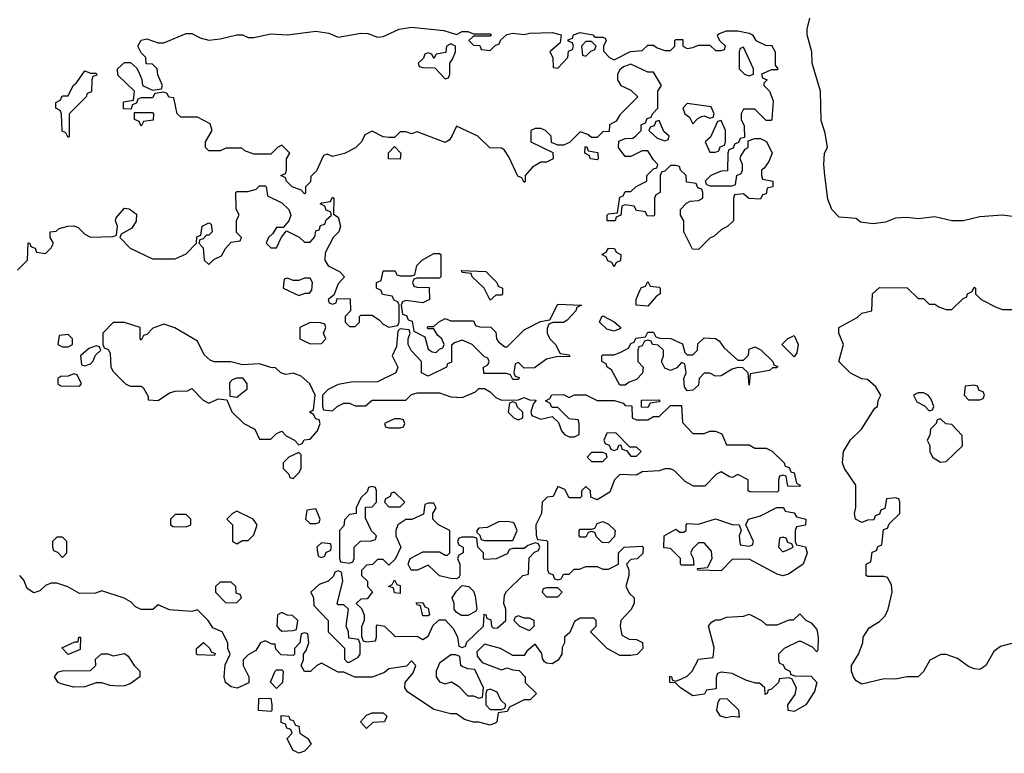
# Model space of a CAD drawing. Header units: inches. Extents: x 2701323 to 2964515, y 494916 to 722124.
# Tile 272 of 656: x 2815218 to 2818717, y 615958 to 618564. Entities that reach past the tile are written whole.
import ezdxf

# ---------------------------------------------------------------- set-up
doc = ezdxf.new("R2010")
doc.units = ezdxf.units.IN
doc.header["$MEASUREMENT"] = 0
doc.layers.add('C8611', color=7, linetype='Continuous')

msp = doc.modelspace()

# ---------------------------------------------------------------- linework, layer by layer
at = {"layer": 'C8611', "color": 2, "elevation": 2}
for points in [[(2818780.4, 617860.4), (2818710, 617869.2), (2818630, 617864), (2818570, 617849), (2818530, 617849), (2818470, 617864), (2818410, 617857.2), (2818370, 617861.2), (2818330, 617859), (2818294.8, 617845.2), (2818250, 617839), (2818205.2, 617845.2), (2818190, 617858), (2818130, 617862), (2818104, 617890), (2818090, 617926), (2818079, 618010), (2818075.3, 618050), (2818078, 618090), (2818088, 618110), (2818080.4, 618160.4), (2818066.3, 618206.3), (2818064, 618310), (2818034, 618410), (2818033.2, 618450), (2818016, 618510), (2818016, 618530), (2818025.2, 618570)], [(2815210, 617674), (2815246, 617710), (2815248.4, 617771.6), (2815254, 617770), (2815258, 617758), (2815272.7, 617752.7), (2815278, 617738), (2815310, 617734), (2815330, 617754), (2815338, 617770), (2815326, 617790), (2815326, 617810), (2815347.3, 617812.7), (2815358, 617822), (2815388.9, 617831.1), (2815410, 617832), (2815425.4, 617825.4), (2815450, 617802), (2815470, 617791.3), (2815550, 617794), (2815562, 617798), (2815566, 617830), (2815558, 617850), (2815560.4, 617859.6), (2815590, 617894), (2815607.3, 617892.7), (2815632.7, 617872.7), (2815631.6, 617848.4), (2815616.9, 617823.1), (2815578, 617802), (2815574, 617790), (2815610, 617752), (2815690, 617714), (2815770, 617714), (2815810, 617732), (2815846, 617770), (2815847.3, 617792.7), (2815862, 617798), (2815866, 617830), (2815890, 617842), (2815898, 617838), (2815902, 617810), (2815890, 617798), (2815882, 617798), (2815870, 617786), (2815858, 617782), (2815854, 617770), (2815870, 617754), (2815874, 617710), (2815890, 617694), (2815908, 617712), (2815934.6, 617725.4), (2815949.1, 617750.9), (2815970, 617774), (2816002, 617778), (2816006, 617790), (2815988, 617808), (2815988.7, 617851.3), (2815998, 617870), (2815987.3, 617892.7), (2815986, 617950), (2815990, 617954), (2816030, 617954), (2816058, 617962), (2816070, 617974), (2816090, 617974), (2816094, 617970), (2816098, 617938), (2816150, 617914), (2816174, 617890), (2816182, 617870), (2816174, 617850), (2816154, 617826), (2816130, 617826), (2816116.9, 617803.1), (2816102, 617790), (2816094, 617770), (2816110, 617754), (2816130, 617754), (2816148, 617792), (2816166, 617814), (2816211.6, 617791.6), (2816230, 617774), (2816250, 617774), (2816267.3, 617792.7), (2816270, 617814), (2816282, 617818), (2816287.3, 617832.7), (2816302, 617838), (2816307.3, 617852.7), (2816326, 617870), (2816322, 617882), (2816307.3, 617887.3), (2816302, 617902), (2816286, 617910), (2816290, 617914), (2816322, 617918), (2816330, 617934), (2816334, 617930), (2816332.7, 617872.7), (2816350, 617862), (2816358, 617830), (2816352, 617810), (2816332, 617790), (2816303.6, 617736.4), (2816302, 617710), (2816314, 617690), (2816354, 617670), (2816372, 617650), (2816350, 617626), (2816334, 617586), (2816314, 617570), (2816318, 617558), (2816330, 617554), (2816342, 617558), (2816346, 617574), (2816392.7, 617572.7), (2816394, 617530), (2816374, 617510), (2816374, 617490), (2816390, 617474), (2816410, 617474), (2816426, 617490), (2816426, 617510), (2816430, 617514), (2816470, 617514), (2816496.9, 617496.9), (2816510, 617482), (2816530, 617472), (2816562, 617478), (2816566, 617490), (2816566, 617550), (2816562, 617562), (2816550, 617566), (2816542, 617582), (2816507.3, 617587.3), (2816502, 617602), (2816486, 617610), (2816486, 617630), (2816502, 617638), (2816510, 617672), (2816551.6, 617671.6), (2816558, 617658), (2816570, 617654), (2816610, 617654), (2816622, 617658), (2816628.9, 617691.1), (2816649.1, 617710.9), (2816690, 617734), (2816710, 617734), (2816714, 617730), (2816714, 617650), (2816710, 617646), (2816630, 617646), (2816618, 617642), (2816614, 617630), (2816618, 617618), (2816630, 617614), (2816672.7, 617612.7), (2816674, 617570), (2816650, 617558), (2816590, 617566), (2816578, 617562), (2816574, 617550), (2816578, 617518), (2816592.7, 617512.7), (2816598, 617498), (2816612.7, 617492.7), (2816618, 617458), (2816658, 617438), (2816670, 617394), (2816683.6, 617383.6), (2816698, 617382), (2816710, 617394), (2816722, 617398), (2816726, 617410), (2816718, 617430), (2816703.1, 617443.1), (2816690, 617466), (2816670, 617466), (2816666, 617470), (2816670, 617474), (2816690, 617474), (2816706, 617490), (2816730, 617502), (2816750, 617494), (2816830, 617494), (2816838, 617478), (2816852.7, 617472.7), (2816891.6, 617471.6), (2816910, 617454), (2816912, 617430), (2816919.6, 617419.6), (2816942, 617402), (2816950, 617402), (2817010, 617462), (2817068.4, 617491.6), (2817102, 617498), (2817130, 617554), (2817214, 617550), (2817198, 617542), (2817194, 617530), (2817163.6, 617496.4), (2817150, 617488.7), (2817112, 617488), (2817098, 617482), (2817092.7, 617467.3), (2817092, 617450), (2817102, 617430), (2817122, 617410), (2817138, 617378), (2817170, 617374), (2817172.7, 617367.3), (2817126, 617366), (2817090, 617358), (2817047.3, 617327.3), (2817010, 617326), (2816990, 617346), (2816978, 617342), (2816974, 617310), (2816978, 617298), (2816992.7, 617292.7), (2816990, 617286), (2816970, 617286), (2816962, 617302), (2816947.3, 617307.3), (2816867.3, 617307.3), (2816866, 617330), (2816882, 617338), (2816886, 617350), (2816882, 617362), (2816870, 617366), (2816826, 617410), (2816790, 617426), (2816763.6, 617416.4), (2816752.7, 617407.3), (2816752.7, 617347.3), (2816738, 617342), (2816734, 617330), (2816670, 617298), (2816646, 617310), (2816646, 617350), (2816608.9, 617388.9), (2816598, 617410), (2816598, 617430), (2816606, 617450), (2816602, 617462), (2816570, 617466), (2816562, 617458), (2816556.9, 617403.1), (2816542, 617370), (2816562, 617330), (2816554, 617310), (2816490, 617278), (2816396.4, 617276.4), (2816350, 617268), (2816314, 617250), (2816294, 617230), (2816294, 617190), (2816298, 617178), (2816330, 617174), (2816346, 617190), (2816370, 617202), (2816390, 617202), (2816410, 617192), (2816447.3, 617192.7), (2816470, 617212), (2816590, 617212), (2816610, 617232), (2816630, 617238), (2816710, 617238), (2816750, 617224.7), (2816790, 617222), (2816838, 617242), (2816850, 617254), (2816870, 617254), (2816890, 617242), (2816910, 617222), (2816930, 617212), (2816990, 617214), (2817010, 617222), (2817030, 617214), (2817052.7, 617212.7), (2817042, 617198), (2817034, 617170), (2817038, 617158), (2817070, 617144.7), (2817110, 617154), (2817132.7, 617132.7), (2817143.6, 617103.6), (2817154, 617090), (2817170, 617082), (2817190, 617082), (2817206, 617090), (2817206, 617130), (2817202, 617142), (2817170, 617146), (2817130, 617186), (2817110, 617186), (2817102, 617202), (2817086, 617210), (2817102, 617218), (2817108.4, 617231.6), (2817150, 617232), (2817170, 617222), (2817189, 617231), (2817229.1, 617230.9), (2817270, 617211.3), (2817331.6, 617211.6), (2817362, 617202), (2817370, 617194), (2817392.7, 617192.7), (2817394, 617150), (2817410, 617142), (2817450, 617142), (2817470, 617154), (2817490, 617154), (2817530, 617194), (2817570, 617194), (2817572.7, 617132.7), (2817610, 617094), (2817650, 617094), (2817670, 617102), (2817690, 617102), (2817712.7, 617092.7), (2817730, 617054), (2817810, 617054), (2817830, 617042), (2817870, 617042), (2817891.6, 617031.6), (2817934, 616990), (2817938, 616978), (2817952.7, 616972.7), (2817958, 616958), (2817970, 616954), (2817978, 616918), (2817991.3, 616910), (2817990, 616906), (2817947.3, 616907.3), (2817942, 616942), (2817930, 616946), (2817918, 616942), (2817914, 616930), (2817914, 616890), (2817910, 616886), (2817812.7, 616887.3), (2817806, 616890), (2817806, 616930), (2817770, 616948), (2817750, 616938), (2817740.4, 616940.4), (2817710, 616958), (2817694, 616950), (2817652.7, 616907.3), (2817612.7, 616907.3), (2817583.1, 616923.1), (2817543.1, 616963.1), (2817530, 616968.7), (2817510, 616968.7), (2817490, 616962), (2817430, 616958), (2817410, 616946), (2817350, 616948), (2817331.1, 616928.9), (2817314.8, 616885.2), (2817270, 616858), (2817247.3, 616867.3), (2817246, 616890), (2817230, 616906), (2817214, 616890), (2817214, 616870), (2817210, 616866), (2817170, 616866), (2817154.6, 616894.6), (2817130, 616906), (2817114, 616870), (2817092.7, 616867.3), (2817074, 616850), (2817072, 616810), (2817052, 616770), (2817052.7, 616732.7), (2817058, 616718), (2817090, 616714), (2817094, 616710), (2817094, 616610), (2817098, 616598), (2817112.7, 616592.7), (2817118, 616578), (2817130, 616574), (2817142, 616578), (2817150, 616594), (2817170, 616594), (2817188.4, 616611.6), (2817207.3, 616612.7), (2817230, 616622), (2817270, 616622), (2817290, 616612), (2817310, 616612), (2817346, 616630), (2817346, 616670), (2817366, 616690), (2817430, 616694), (2817434, 616690), (2817432.7, 616667.3), (2817411.6, 616648.4), (2817390, 616646), (2817374, 616630), (2817382, 616610), (2817382, 616590), (2817372, 616550), (2817385.4, 616525.4), (2817402, 616510), (2817402, 616490), (2817390, 616468), (2817354, 616430), (2817352, 616410), (2817358, 616378), (2817383.6, 616363.6), (2817410, 616362), (2817431.3, 616351.3), (2817432, 616330), (2817411.6, 616308.4), (2817390, 616306), (2817350, 616306), (2817306, 616330), (2817246, 616390), (2817266, 616410), (2817266, 616430), (2817258, 616438), (2817210, 616438), (2817190, 616426), (2817172.7, 616387.3), (2817154, 616370), (2817154, 616350), (2817146, 616334), (2817144.7, 616310), (2817130.8, 616289.2), (2817110, 616275.3), (2817090, 616278), (2817083.1, 616283.1), (2817075.3, 616295.3), (2817072.9, 616312.9), (2817050, 616346), (2817019.6, 616320.4), (2817010, 616306), (2816970, 616306), (2816926, 616330), (2816870, 616346), (2816842, 616318), (2816843.6, 616303.6), (2816861, 616281), (2816930, 616254), (2816950, 616262), (2816970, 616254), (2816992.7, 616252.7), (2817014, 616230), (2817014, 616210), (2817054, 616170), (2817031.6, 616148.4), (2817010, 616148), (2816958, 616122), (2816950, 616106), (2816918, 616102), (2816914, 616070), (2816910, 616066), (2816890, 616058), (2816850, 616068.7), (2816830, 616069), (2816798, 616078), (2816770, 616098), (2816750, 616098), (2816690, 616114), (2816596.4, 616176.4), (2816586, 616190), (2816588, 616210), (2816616.4, 616243.6), (2816626, 616270), (2816610, 616286), (2816592, 616268), (2816530, 616258), (2816514.4, 616245.6), (2816470, 616228), (2816408.9, 616228.9), (2816370, 616246), (2816350, 616246), (2816290, 616278), (2816274, 616270), (2816251.6, 616248.4), (2816230, 616248), (2816218, 616270), (2816226, 616290), (2816226, 616310), (2816236.4, 616323.6), (2816246, 616350), (2816242, 616382), (2816230, 616386), (2816218, 616382), (2816214, 616350), (2816194, 616330), (2816194, 616310), (2816190, 616306), (2816147.3, 616307.3), (2816128.4, 616328.4), (2816126, 616346), (2816114, 616346), (2816090, 616358), (2816074, 616350), (2816056.9, 616323.1), (2816030, 616308), (2816012, 616290), (2816012, 616270), (2816032, 616230), (2816032, 616208), (2815991.1, 616188.9), (2815970, 616194), (2815949.3, 616209.3), (2815944, 616230), (2815948, 616272), (2815966, 616310), (2815958, 616330), (2815958, 616350), (2815938, 616390), (2815904, 616404), (2815888, 616430), (2815850, 616468), (2815830, 616462), (2815750, 616468), (2815710, 616486), (2815691.6, 616468.4), (2815650, 616468.7), (2815630, 616478), (2815614.6, 616494.6), (2815588.9, 616508.9), (2815510, 616535.3), (2815487.3, 616527.3), (2815430, 616526), (2815388.9, 616548.9), (2815350, 616562), (2815330, 616562), (2815310, 616554), (2815290, 616535.3), (2815268, 616528), (2815244, 616544), (2815232.9, 616572.9), (2815218, 616590)], [(2818770, 616355.3), (2818702.8, 616337.2), (2818679.8, 616320.2), (2818650.5, 616269.5), (2818630, 616256), (2818610, 616258), (2818590, 616266.6), (2818550, 616295.3), (2818510, 616308.7), (2818491.6, 616308.4), (2818451.6, 616288.4), (2818430, 616248), (2818410.5, 616229.5), (2818370, 616229.4), (2818330, 616221.2), (2818290, 616222), (2818210, 616204), (2818190, 616215.3), (2818181.2, 616230), (2818174, 616250), (2818174, 616270), (2818199, 616310), (2818214, 616350), (2818215.3, 616370), (2818236.4, 616403.6), (2818273.6, 616426.4), (2818293.6, 616446.4), (2818304, 616470), (2818318, 616530), (2818316.4, 616556.4), (2818302, 616582), (2818290, 616586), (2818230, 616586), (2818226, 616590), (2818226, 616630), (2818242, 616638), (2818247.3, 616672.7), (2818262, 616678), (2818267.3, 616692.7), (2818282, 616698), (2818287.3, 616752.7), (2818302, 616758), (2818307.3, 616772.7), (2818346, 616810), (2818346, 616850), (2818342, 616862), (2818330, 616866), (2818298, 616862), (2818292.7, 616827.3), (2818278, 616822), (2818272.7, 616807.3), (2818258, 616802), (2818252.7, 616787.3), (2818230, 616786), (2818210, 616778), (2818188, 616790), (2818184, 616810), (2818188.9, 616831.1), (2818188.7, 616910), (2818149.2, 616970), (2818141.2, 616990), (2818145.2, 617030), (2818170, 617072), (2818208.7, 617110), (2818256.4, 617183.6), (2818266, 617190), (2818268.4, 617211.6), (2818278, 617230), (2818260.4, 617260.4), (2818230, 617286), (2818210, 617288), (2818170, 617308.7), (2818129, 617350), (2818145.2, 617410), (2818129.2, 617450), (2818128.7, 617470), (2818193.6, 617506.4), (2818210, 617522), (2818246, 617530), (2818248, 617590), (2818272.7, 617612.7), (2818371.6, 617611.6), (2818410, 617574), (2818430, 617574), (2818450, 617554), (2818470, 617554), (2818483.6, 617543.6), (2818510, 617534), (2818530, 617534), (2818570, 617574), (2818582, 617578), (2818586, 617590), (2818602, 617598), (2818610, 617614), (2818614, 617610), (2818614, 617590), (2818634, 617570), (2818690, 617542), (2818710, 617534), (2818790, 617534)]]:
    msp.add_lwpolyline(points, dxfattribs=at)
for points in [[(2816770, 618512), (2816790, 618522), (2816810, 618522), (2816830, 618514), (2816890, 618514), (2816894, 618510), (2816890, 618506), (2816830, 618506), (2816814, 618490), (2816830, 618474), (2816852.7, 618472.7), (2816858, 618458), (2816890, 618454), (2816907.3, 618472.7), (2816922, 618478), (2816927.3, 618492.7), (2816948.9, 618511.1), (2816970, 618516), (2817010, 618511.3), (2817030, 618516), (2817110, 618518.8), (2817142, 618510), (2817138, 618482), (2817102, 618450), (2817112, 618430), (2817114, 618394), (2817130, 618392), (2817166, 618430), (2817168, 618452), (2817182, 618458), (2817186, 618470), (2817182, 618482), (2817167.3, 618487.3), (2817167.3, 618492.7), (2817182, 618498), (2817186, 618510), (2817210, 618518), (2817254, 618510), (2817262, 618502), (2817290, 618502), (2817298, 618498), (2817302, 618490), (2817292, 618470), (2817292.7, 618452.7), (2817314, 618430), (2817330, 618422), (2817388.4, 618451.6), (2817430, 618454), (2817450, 618474), (2817470, 618474), (2817483.6, 618463.6), (2817510, 618454), (2817530, 618454), (2817546, 618470), (2817546, 618490), (2817550, 618494), (2817574, 618494), (2817574, 618470), (2817590, 618462), (2817610, 618464.7), (2817630, 618474), (2817670, 618474), (2817690, 618454), (2817710, 618454), (2817722, 618458), (2817726, 618470), (2817707.3, 618487.3), (2817700.4, 618500.4), (2817698, 618510), (2817704.7, 618515.3), (2817730, 618524.7), (2817770, 618524.7), (2817810, 618516), (2817822, 618510), (2817834, 618490), (2817870, 618472), (2817890, 618474), (2817902, 618450), (2817902, 618402), (2817912, 618390), (2817910, 618386), (2817890, 618386), (2817854, 618370), (2817858, 618358), (2817874, 618350), (2817862, 618338), (2817862, 618330), (2817882, 618310), (2817895.3, 618275.3), (2817891.1, 618208.9), (2817890, 618206), (2817870, 618206), (2817830, 618246), (2817790, 618246), (2817782, 618230), (2817782, 618210), (2817792.7, 618187.3), (2817794, 618146), (2817778, 618142), (2817772.7, 618127.3), (2817758, 618122), (2817752.7, 618107.3), (2817738, 618102), (2817734, 618090), (2817732.7, 618027.3), (2817710, 618026), (2817690, 618018), (2817674, 618010), (2817654, 617990), (2817658, 617978), (2817670, 617974), (2817750, 617974), (2817762, 617978), (2817766, 618010), (2817782, 618018), (2817786, 618030), (2817786, 618050), (2817778, 618070), (2817780.4, 618079.6), (2817796.4, 618103.6), (2817806, 618110), (2817806, 618134), (2817830, 618142), (2817850, 618142), (2817871.1, 618131.1), (2817891.3, 618090), (2817879.8, 618060.2), (2817863.6, 618036.4), (2817854, 618030), (2817854, 618010), (2817858, 617998), (2817894, 617990), (2817894, 617970), (2817874, 617966), (2817870, 617946), (2817858, 617942), (2817850, 617926), (2817808.4, 617928.4), (2817790, 617946), (2817758, 617942), (2817754, 617930), (2817754, 617850), (2817734, 617830), (2817710, 617818), (2817685.4, 617794.6), (2817670, 617788), (2817630, 617748), (2817608.7, 617748.7), (2817578, 617810), (2817578, 617850), (2817566, 617870), (2817566, 617890), (2817587.3, 617912.7), (2817600.4, 617919.6), (2817630, 617922), (2817646, 617930), (2817646, 617950), (2817642, 617962), (2817627.3, 617967.3), (2817622, 617982), (2817587.3, 617987.3), (2817586, 618010), (2817566, 618030), (2817562, 618042), (2817550, 618046), (2817530, 618046), (2817510, 618026), (2817498, 618022), (2817494, 618010), (2817494, 617950), (2817478, 617942), (2817474, 617930), (2817474, 617870), (2817470, 617866), (2817447.3, 617867.3), (2817442, 617882), (2817410, 617886), (2817402, 617902), (2817370, 617906), (2817358, 617902), (2817354, 617870), (2817338, 617862), (2817334, 617850), (2817306, 617850), (2817306, 617870), (2817310, 617874), (2817342, 617878), (2817350, 617934), (2817362, 617938), (2817370, 617954), (2817390, 617954), (2817408.4, 617971.6), (2817446, 617990), (2817446, 618010), (2817470, 618034), (2817482, 618038), (2817486, 618050), (2817470, 618066), (2817450, 618098), (2817430, 618098), (2817390, 618078), (2817370, 618078), (2817346, 618110), (2817347.3, 618132.7), (2817370, 618142), (2817396.4, 618143.6), (2817406, 618150), (2817426, 618170), (2817426, 618190), (2817442, 618198), (2817447.3, 618212.7), (2817462, 618218), (2817466, 618230), (2817486, 618250), (2817486, 618310), (2817498, 618330), (2817470, 618378), (2817450, 618378), (2817390, 618406), (2817363.6, 618396.4), (2817350, 618386), (2817342, 618370), (2817342, 618350), (2817354, 618330), (2817390, 618314), (2817414, 618290), (2817350, 618226), (2817336.9, 618203.1), (2817314, 618190), (2817312.7, 618167.3), (2817290, 618166), (2817270, 618146), (2817250, 618146), (2817236.4, 618156.4), (2817210, 618166), (2817172, 618128), (2817150, 618118), (2817130, 618118), (2817108, 618128), (2817106, 618150), (2817086, 618170), (2817070, 618178), (2817050, 618178), (2817034, 618170), (2817034, 618130), (2817112.7, 618092.7), (2817114, 618070), (2817090, 618058), (2817070, 618058), (2817039.6, 618040.4), (2817014, 618010), (2817014, 617990), (2817010, 617986), (2817002, 618002), (2816988.4, 618008.4), (2816956.4, 618076.4), (2816940.4, 618100.4), (2816930, 618108), (2816888.4, 618108.4), (2816846, 618150), (2816770, 618186), (2816754, 618150), (2816743.6, 618136.4), (2816730, 618128), (2816630, 618166), (2816610, 618158), (2816590, 618166), (2816570, 618166), (2816550, 618146), (2816530, 618146), (2816510, 618148), (2816470, 618168), (2816444.7, 618155.3), (2816432, 618130), (2816411.1, 618108.9), (2816371.6, 618088.4), (2816330, 618078), (2816310, 618086), (2816298, 618082), (2816272.7, 618027.3), (2816252.7, 618007.3), (2816251.6, 617988.4), (2816234, 617970), (2816234, 617950), (2816230, 617946), (2816218, 617958), (2816186, 617970), (2816166, 617990), (2816162, 618002), (2816146, 618010), (2816162, 618018), (2816166, 618030), (2816166, 618070), (2816178, 618090), (2816150, 618118), (2816134, 618110), (2816110, 618086), (2816050, 618086), (2816018, 618098), (2816007.3, 618107.3), (2815950, 618108), (2815930, 618098), (2815890, 618098), (2815878, 618110), (2815878, 618130), (2815902, 618170), (2815894.6, 618194.6), (2815850, 618218), (2815790, 618218), (2815778, 618230), (2815766, 618286), (2815748.4, 618288.4), (2815742, 618302), (2815730, 618306), (2815698, 618302), (2815690, 618286), (2815650, 618286), (2815638, 618282), (2815632.7, 618267.3), (2815618, 618262), (2815614, 618246), (2815587.3, 618247.3), (2815587.3, 618272.7), (2815622, 618278), (2815626, 618310), (2815567.3, 618367.3), (2815566, 618390), (2815590, 618412), (2815611.6, 618411.6), (2815632.7, 618392.7), (2815639.6, 618379.6), (2815651.6, 618351.6), (2815654, 618330), (2815690, 618314), (2815722, 618318), (2815726, 618330), (2815708.4, 618368.4), (2815706, 618390), (2815690, 618406), (2815667.3, 618407.3), (2815666, 618430), (2815650, 618446), (2815638, 618470), (2815650, 618491), (2815670, 618496), (2815710, 618482), (2815730, 618482), (2815810, 618514.8), (2815830, 618514.8), (2815859.8, 618499.8), (2815890, 618491.3), (2815930, 618496), (2815989.4, 618510.6), (2816010, 618510.8), (2816030, 618501), (2816050, 618501), (2816110, 618514), (2816170, 618510.7), (2816270, 618522.8), (2816315.9, 618515.9), (2816350, 618502), (2816430, 618516), (2816455.3, 618515.3), (2816490, 618502), (2816510, 618504.7), (2816566, 618530), (2816610, 618538), (2816725.4, 618525.4)], [(2816750, 618478), (2816734, 618470), (2816732.7, 618447.3), (2816698, 618442), (2816690, 618426), (2816682, 618442), (2816670, 618446), (2816658, 618442), (2816652.7, 618427.3), (2816634, 618410), (2816638, 618398), (2816650, 618394), (2816692.7, 618392.7), (2816730, 618354), (2816742, 618358), (2816746, 618370), (2816746, 618410), (2816756.4, 618423.6), (2816766, 618450), (2816766, 618470)], [(2817250, 618486), (2817230, 618486), (2817214, 618470), (2817218, 618438), (2817230, 618434), (2817247.3, 618452.7), (2817262, 618458), (2817266, 618470)], [(2817790, 618466), (2817778, 618462), (2817774, 618450), (2817774, 618390), (2817794, 618370), (2817810, 618364.7), (2817826, 618370), (2817826, 618390)], [(2815470, 618374), (2815490, 618374), (2815492.7, 618367.3), (2815478, 618362), (2815474, 618350), (2815472.7, 618307.3), (2815458, 618302), (2815454, 618290), (2815394, 618230), (2815394, 618150), (2815390, 618146), (2815382, 618162), (2815368.4, 618168.4), (2815366, 618230), (2815362, 618242), (2815346, 618250), (2815346, 618270), (2815362, 618278), (2815370, 618294), (2815390, 618294), (2815408, 618330), (2815420.4, 618339.6), (2815450, 618382)], [(2817590, 618266), (2817574, 618250), (2817582, 618230), (2817598, 618218), (2817610, 618194), (2817627.3, 618212.7), (2817640.4, 618219.6), (2817650, 618222), (2817670, 618214), (2817682, 618218), (2817686, 618230), (2817674.6, 618254.6)], [(2815650, 618186), (2815642, 618202), (2815626, 618210), (2815626, 618234), (2815690, 618234), (2815694, 618230), (2815692.7, 618207.3), (2815658, 618202)], [(2817490, 618206), (2817478, 618202), (2817472.7, 618187.3), (2817458, 618182), (2817454, 618170), (2817483.6, 618143.6), (2817510, 618134), (2817522, 618138), (2817526, 618150), (2817507.3, 618167.3)], [(2817710, 618206), (2817698, 618202), (2817672.7, 618147.3), (2817654, 618130), (2817670, 618094), (2817690, 618094), (2817702, 618098), (2817707.3, 618112.7), (2817722, 618118), (2817726, 618130), (2817726, 618170)], [(2816570, 618068), (2816528, 618070), (2816528.4, 618091.6), (2816550, 618114), (2816572, 618090)], [(2817270, 618066), (2817246, 618070), (2817242, 618082), (2817226, 618090), (2817227.3, 618112.7), (2817232.7, 618112.7), (2817238, 618098), (2817272.7, 618092.7), (2817274, 618070)], [(2817330, 617686), (2817322, 617702), (2817307.3, 617707.3), (2817302, 617722), (2817286, 617730), (2817302, 617738), (2817310, 617752), (2817331.6, 617751.6), (2817338, 617738), (2817354, 617730), (2817352.7, 617707.3), (2817338, 617702)], [(2816890, 617568), (2816868, 617610), (2816826, 617650), (2816822, 617662), (2816790, 617666), (2816787.3, 617672.7), (2816874, 617670), (2816914, 617630), (2816918, 617618), (2816934, 617610), (2816934, 617590), (2816930, 617586), (2816910, 617586)], [(2816250, 617646), (2816230, 617646), (2816210, 617638), (2816190, 617638), (2816170, 617646), (2816158, 617642), (2816154, 617610), (2816210, 617584.7), (2816232.7, 617592.7), (2816247.3, 617592.7), (2816256.4, 617603.6), (2816258, 617630)], [(2817450, 617546), (2817408, 617550), (2817408, 617570), (2817420.4, 617599.6), (2817427.3, 617612.7), (2817442, 617618), (2817450, 617634), (2817458, 617618), (2817490, 617614), (2817494, 617610), (2817494, 617590), (2817479.6, 617580.4)], [(2815590, 617488), (2815550, 617488), (2815514, 617450), (2815514, 617410), (2815518, 617398), (2815532.7, 617392.7), (2815539.6, 617379.6), (2815542, 617330), (2815550, 617314), (2815594, 617270), (2815610, 617262), (2815650, 617262), (2815656.9, 617256.9), (2815674, 617226), (2815674, 617214), (2815710, 617211.3), (2815750, 617238), (2815770, 617244.7), (2815814.6, 617245.4), (2815830, 617254), (2815870, 617212), (2815890, 617202), (2815923.1, 617216.9), (2815954, 617214), (2815971.6, 617171.6), (2816014, 617130), (2816054, 617110), (2816070, 617074), (2816110, 617074), (2816130, 617094), (2816150, 617102), (2816165.4, 617085.4), (2816194, 617070), (2816210, 617054), (2816222, 617058), (2816228.4, 617071.6), (2816250, 617074), (2816276.4, 617103.6), (2816286, 617130), (2816282, 617142), (2816270, 617146), (2816262, 617162), (2816248, 617170), (2816262, 617178), (2816268, 617230), (2816248.7, 617270), (2816218, 617298), (2816190, 617308), (2816163.1, 617303.1), (2816146, 617310), (2816127.3, 617327.3), (2816110, 617328), (2816070, 617342), (2816010, 617338), (2815968.4, 617348.4), (2815908.9, 617348.9), (2815894.6, 617354.6), (2815874, 617374), (2815850, 617422), (2815768.9, 617468.9), (2815730, 617482), (2815691.6, 617468.4), (2815670, 617446), (2815658, 617442), (2815650, 617426), (2815646, 617430), (2815646, 617470)], [(2816250, 617488), (2816214, 617470), (2816214, 617430), (2816250, 617412), (2816290, 617414), (2816306, 617430), (2816298, 617450), (2816306, 617470), (2816302, 617482), (2816287.3, 617487.3)], [(2817330, 617458), (2817304.7, 617464.7), (2817278, 617490), (2817286, 617510), (2817290, 617512), (2817330.9, 617490.9), (2817354, 617470), (2817350, 617466)], [(2815390, 617446), (2815358, 617442), (2815354, 617410), (2815370, 617402), (2815390, 617402), (2815406, 617410), (2815406, 617430)], [(2817590, 617374), (2817610, 617374), (2817626, 617390), (2817627.3, 617412.7), (2817650, 617434), (2817690, 617432), (2817703.6, 617423.6), (2817719.6, 617399.6), (2817770, 617354), (2817790, 617354), (2817807.3, 617372.7), (2817810, 617394), (2817830, 617402), (2817851.1, 617391.1), (2817894, 617350), (2817898, 617338), (2817911.6, 617331.6), (2817907.3, 617327.3), (2817892.7, 617327.3), (2817882, 617318), (2817814, 617306), (2817810, 617266), (2817806, 617310), (2817787.3, 617327.3), (2817770, 617328), (2817750, 617322), (2817710, 617299), (2817690, 617298), (2817670, 617308), (2817650, 617308), (2817632, 617290), (2817630, 617266), (2817610, 617248), (2817590, 617246), (2817580.4, 617260.4), (2817578, 617290), (2817586, 617310), (2817582, 617342), (2817570, 617346), (2817552.7, 617327.3), (2817530, 617318), (2817510, 617326), (2817498, 617350), (2817506, 617370), (2817506, 617390), (2817487.3, 617407.3), (2817466, 617410), (2817462, 617422), (2817450, 617426), (2817438, 617422), (2817430, 617406), (2817418, 617402), (2817414, 617390), (2817414, 617350), (2817434, 617330), (2817431.6, 617308.4), (2817410, 617286), (2817383.6, 617276.4), (2817370, 617266), (2817350, 617266), (2817320.4, 617320.4), (2817306, 617330), (2817302, 617342), (2817286, 617350), (2817286, 617370), (2817290, 617374), (2817330, 617374), (2817356.4, 617383.6), (2817382, 617398), (2817390, 617414), (2817402, 617418), (2817407.3, 617432.7), (2817442, 617438), (2817450, 617454), (2817470, 617454), (2817478, 617438), (2817492.7, 617432.7), (2817531.6, 617431.6), (2817572.7, 617412.7), (2817582, 617382)], [(2817970, 617366), (2817926, 617410), (2817946, 617430), (2817970, 617442), (2817984.7, 617410), (2817979.6, 617380.4)], [(2815490, 617406), (2815463.6, 617396.4), (2815434, 617370), (2815438, 617338), (2815450, 617334), (2815470, 617342), (2815478, 617350), (2815487.3, 617372.7), (2815506, 617390), (2815502, 617402)], [(2815410, 617306), (2815390, 617298), (2815363.6, 617296.4), (2815354, 617290), (2815354, 617270), (2815363.6, 617263.6), (2815430, 617262), (2815438, 617270), (2815422, 617302)], [(2815990, 617222), (2815966, 617226), (2815965.2, 617274.8), (2815974.6, 617285.4), (2815990, 617292), (2816010, 617292), (2816024.7, 617270), (2816024.7, 617250)], [(2818430, 617238), (2818410, 617238), (2818394, 617230), (2818406, 617206), (2818432.7, 617192.7), (2818450, 617174), (2818462, 617178), (2818466, 617190), (2818456.4, 617216.4), (2818446, 617230)], [(2818610, 617266), (2818578, 617262), (2818574, 617230), (2818590, 617214), (2818630, 617214), (2818642, 617218), (2818646, 617230), (2818642, 617242), (2818627.3, 617247.3), (2818622, 617262)], [(2816970, 617206), (2816958, 617202), (2816954, 617170), (2816974, 617150), (2816990, 617142), (2817006, 617150), (2817006, 617170), (2816987.3, 617187.3), (2816982, 617202)], [(2817450, 617186), (2817427.3, 617187.3), (2817427.3, 617212.7), (2817490, 617214), (2817494, 617210), (2817490, 617206), (2817458, 617202)], [(2816570, 617146), (2816550, 617146), (2816514, 617130), (2816518, 617118), (2816530, 617114), (2816570, 617114), (2816582, 617118), (2816586, 617130), (2816582, 617142)], [(2818490, 617146), (2818478, 617142), (2818474, 617130), (2818454, 617110), (2818451.6, 617088.4), (2818442, 617070), (2818451.6, 617051.6), (2818452, 617030), (2818462, 617010), (2818490, 616992), (2818510, 616994), (2818568, 617050), (2818567.3, 617087.3), (2818530, 617126), (2818508.4, 617128.4)], [(2817336.4, 617096.4), (2817304.7, 617095.3), (2817294, 617070), (2817298, 617058), (2817312.7, 617052.7), (2817318, 617038), (2817330, 617034), (2817342, 617038), (2817347.3, 617052.7), (2817354, 617054), (2817358, 617038), (2817374, 617034), (2817390, 617014), (2817410, 617014), (2817426, 617030), (2817410, 617046), (2817386, 617046)], [(2816210, 617026), (2816174, 617010), (2816154, 616990), (2816154, 616970), (2816174, 616950), (2816178, 616938), (2816190, 616934), (2816210, 616954), (2816218, 616970), (2816218, 617018)], [(2817290, 617026), (2817250, 617026), (2817234, 617010), (2817250, 616994), (2817290, 616994), (2817306, 617010), (2817302, 617022)], [(2816470, 616906), (2816458, 616902), (2816452.7, 616887.3), (2816430, 616866), (2816414, 616830), (2816414, 616810), (2816390, 616806), (2816372.7, 616787.3), (2816370, 616766), (2816354, 616750), (2816354, 616650), (2816358, 616638), (2816390, 616634), (2816402, 616638), (2816406, 616650), (2816406, 616690), (2816429, 616711), (2816467.3, 616712.7), (2816482, 616718), (2816486, 616730), (2816468.4, 616748.4), (2816447.3, 616792.7), (2816447.3, 616832.7), (2816470, 616834), (2816486, 616850), (2816486, 616890), (2816482, 616902)], [(2816550, 616886), (2816538, 616882), (2816534, 616870), (2816518, 616862), (2816514, 616850), (2816530, 616834), (2816570, 616834), (2816586, 616850)], [(2815990, 616818), (2815974, 616810), (2815954, 616790), (2815974, 616770), (2815974, 616710), (2815990, 616702), (2816010, 616714), (2816030, 616714), (2816050, 616734), (2816062, 616770), (2816048, 616790)], [(2816270, 616826), (2816238, 616822), (2816234, 616790), (2816250, 616774), (2816270, 616774), (2816282, 616778), (2816286, 616790)], [(2816690, 616846), (2816670, 616846), (2816658, 616842), (2816652.7, 616807.3), (2816611.1, 616788.9), (2816590, 616788), (2816562, 616770), (2816554, 616750), (2816554, 616730), (2816572, 616690), (2816552.7, 616647.3), (2816530, 616626), (2816510, 616646), (2816490, 616646), (2816471.6, 616628.4), (2816450, 616626), (2816432.7, 616607.3), (2816432, 616590), (2816454, 616570), (2816454, 616550), (2816472, 616532), (2816452.7, 616507.3), (2816430, 616506), (2816414, 616490), (2816432.7, 616472.7), (2816442, 616450), (2816442, 616430), (2816432.7, 616407.3), (2816432.7, 616372.7), (2816438, 616358), (2816450, 616354), (2816482, 616358), (2816486, 616370), (2816486, 616410), (2816490, 616414), (2816514, 616410), (2816552.7, 616372.7), (2816630, 616374), (2816650, 616362), (2816670, 616374), (2816687.3, 616412.7), (2816708, 616432), (2816730, 616432), (2816759.8, 616399.8), (2816774, 616370), (2816778, 616338), (2816790, 616334), (2816802, 616338), (2816807.3, 616352.7), (2816866, 616410), (2816868, 616452), (2816874, 616450), (2816878, 616438), (2816892.7, 616432.7), (2816894, 616410), (2816902, 616402), (2816916.4, 616403.6), (2816946, 616430), (2816946, 616470), (2816938, 616490), (2816940.4, 616519.6), (2816947.3, 616532.7), (2817006, 616590), (2817026, 616594), (2817028, 616652), (2817047.3, 616672.7), (2817062, 616678), (2817066, 616690), (2817062, 616702), (2817050, 616706), (2817023.6, 616696.4), (2817010, 616686), (2816970, 616686), (2816958, 616682), (2816950, 616666), (2816911.1, 616648.9), (2816870, 616646), (2816866, 616650), (2816866, 616670), (2816846, 616690), (2816842, 616722), (2816830, 616726), (2816790, 616726), (2816778, 616722), (2816774, 616710), (2816778, 616698), (2816794, 616690), (2816794, 616670), (2816778, 616662), (2816774, 616650), (2816782, 616630), (2816782, 616590), (2816778, 616582), (2816770, 616578), (2816750, 616579), (2816710, 616588), (2816670, 616626), (2816631.1, 616608.9), (2816608.7, 616608.7), (2816598, 616630), (2816606, 616650), (2816650, 616674), (2816710, 616674), (2816730, 616662), (2816738, 616662), (2816746, 616670), (2816746, 616750), (2816706, 616770), (2816686, 616790), (2816686, 616810), (2816698, 616830)], [(2817930, 616589), (2817910, 616594), (2817810, 616648), (2817750, 616646), (2817710, 616606), (2817628, 616608), (2817626, 616614), (2817662, 616618), (2817678, 616650), (2817676.4, 616676.4), (2817650, 616706), (2817630, 616706), (2817610, 616686), (2817602, 616670), (2817611.6, 616651.6), (2817614, 616626), (2817570, 616626), (2817566, 616630), (2817566, 616650), (2817530, 616686), (2817507.3, 616687.3), (2817508, 616730), (2817550, 616754), (2817563.6, 616743.6), (2817576.4, 616743.6), (2817586, 616750), (2817586, 616770), (2817590, 616774), (2817630, 616772), (2817691, 616791), (2817750, 616771.3), (2817774, 616770), (2817782, 616750), (2817774, 616730), (2817778, 616698), (2817810, 616694), (2817822, 616698), (2817826, 616710), (2817798, 616770), (2817808, 616790), (2817850, 616802), (2817908.4, 616831.6), (2817931.6, 616831.6), (2817938, 616818), (2817970, 616812), (2817978, 616798), (2818012, 616790), (2818010, 616768), (2817978, 616762), (2817974, 616750), (2817974, 616710), (2817978, 616698), (2818010, 616692), (2818016, 616670), (2818002, 616630), (2817950, 616594)], [(2815810, 616806), (2815770, 616806), (2815754, 616790), (2815754, 616770), (2815763.6, 616763.6), (2815810, 616762), (2815826, 616770), (2815826, 616790)], [(2816950, 616782), (2816919.6, 616780.4), (2816879.6, 616760.4), (2816850, 616758), (2816842, 616750), (2816842, 616742), (2816852.7, 616732.7), (2816858, 616718), (2816870, 616714), (2816970, 616714), (2816986, 616750), (2816975.3, 616775.3), (2816970, 616778)], [(2817310, 616706), (2817287.3, 616707.3), (2817267.3, 616727.3), (2817262, 616742), (2817250, 616746), (2817238, 616742), (2817230, 616726), (2817210, 616726), (2817206, 616730), (2817206, 616750), (2817210, 616754), (2817250, 616754), (2817262, 616758), (2817270, 616774), (2817290, 616782), (2817310, 616772), (2817334, 616750), (2817331.6, 616728.4)], [(2815370, 616726), (2815350, 616726), (2815334, 616710), (2815334, 616690), (2815338, 616678), (2815352.7, 616672.7), (2815370, 616654), (2815386, 616670), (2815386, 616710)], [(2817930, 616726), (2817918, 616722), (2817914, 616690), (2817930, 616674), (2817950, 616682), (2817966, 616690), (2817962, 616702), (2817947.3, 616707.3), (2817942, 616722)], [(2816290, 616706), (2816274, 616690), (2816278, 616658), (2816290, 616654), (2816302, 616658), (2816307.3, 616672.7), (2816322, 616678), (2816326, 616690), (2816322, 616702)], [(2816350, 616606), (2816338, 616602), (2816332.7, 616587.3), (2816314, 616570), (2816282, 616558), (2816252, 616530), (2816262, 616510), (2816263.6, 616483.6), (2816314, 616430), (2816314, 616390), (2816372, 616332), (2816372.7, 616292.7), (2816382, 616282), (2816390, 616282), (2816420.4, 616299.6), (2816428, 616310), (2816427.3, 616347.3), (2816422, 616362), (2816387.3, 616367.3), (2816386, 616390), (2816378, 616410), (2816386, 616470), (2816370, 616486), (2816350, 616486), (2816346, 616490), (2816366, 616570), (2816362, 616602)], [(2816570, 616526), (2816550, 616528), (2816546, 616546), (2816528, 616550), (2816542, 616558), (2816550, 616574), (2816558, 616558), (2816570, 616554)], [(2815970, 616566), (2815930, 616566), (2815914, 616550), (2815914, 616530), (2815950, 616492), (2815990, 616494), (2816006, 616510), (2816002, 616522), (2815987.3, 616527.3), (2815986, 616550)], [(2816788, 616448), (2816770, 616458), (2816762, 616470), (2816762, 616490), (2816755.3, 616510), (2816770, 616534), (2816790, 616554), (2816814, 616550), (2816830, 616534), (2816836.9, 616516.9), (2816842, 616470), (2816838, 616462), (2816810, 616448)], [(2817130, 616546), (2817090, 616546), (2817078, 616542), (2817074, 616530), (2817090, 616514), (2817130, 616514), (2817146, 616530)], [(2816650, 616446), (2816642, 616482), (2816630, 616486), (2816627.3, 616492.7), (2816650, 616494), (2816658, 616478), (2816670, 616474), (2816674, 616450), (2816670, 616446)], [(2816150, 616458), (2816134, 616450), (2816132, 616410), (2816139.6, 616399.6), (2816150, 616392), (2816190, 616394), (2816202, 616398), (2816206, 616430), (2816187.3, 616447.3), (2816168.4, 616448.4)], [(2816990, 616446), (2816978, 616442), (2816974, 616430), (2816994, 616410), (2817030, 616394), (2817046, 616410), (2817046, 616430), (2817030, 616438), (2817010, 616438)], [(2818050, 616318), (2818035.3, 616335.3), (2817994.6, 616354.6), (2817985.4, 616354.6), (2817934, 616330), (2817914, 616310), (2817914, 616290), (2817918, 616278), (2817930, 616274), (2817938, 616258), (2817954, 616250), (2817958, 616238), (2817972.7, 616232.7), (2818030, 616232), (2818050.6, 616210), (2818042, 616178), (2818011, 616130), (2817970, 616106), (2817948.7, 616110), (2817948, 616130), (2817973.6, 616166.4), (2817978, 616190), (2817962, 616222), (2817950, 616226), (2817918, 616222), (2817914, 616210), (2817890, 616186), (2817878, 616182), (2817874, 616170), (2817867.3, 616167.3), (2817866, 616190), (2817847.3, 616207.3), (2817832.7, 616207.3), (2817798, 616218), (2817750, 616242), (2817710, 616246), (2817698, 616242), (2817692.7, 616227.3), (2817692.7, 616187.3), (2817658, 616182), (2817651.6, 616168.4), (2817610, 616162), (2817566, 616190), (2817548, 616208), (2817528, 616210), (2817528.4, 616231.6), (2817534, 616230), (2817538, 616218), (2817550, 616214), (2817570, 616222), (2817590, 616232), (2817608, 616250), (2817630, 616292), (2817682, 616298), (2817686, 616334), (2817666, 616410), (2817676.4, 616423.6), (2817690, 616432), (2817707.3, 616432.7), (2817730, 616442), (2817790, 616444.7), (2817810, 616452), (2817854, 616430), (2817870, 616414), (2817910, 616414), (2817952, 616432), (2817968, 616432), (2817990, 616454), (2818011.3, 616431.3), (2818030, 616422), (2818050, 616398), (2818054.9, 616370), (2818054.4, 616325.6)], [(2815390, 616308.7), (2815367.3, 616332.7), (2815414, 616354), (2815426, 616354), (2815428, 616370), (2815434, 616370), (2815432.7, 616327.3)], [(2815910, 616306), (2815850, 616308), (2815846, 616310), (2815846, 616330), (2815871.6, 616351.6), (2815894, 616330), (2815898, 616318), (2815912.7, 616312.7)], [(2815570, 616196), (2815539, 616199), (2815510, 616208.7), (2815490, 616208.7), (2815450, 616194), (2815410, 616193.2), (2815364.8, 616204.8), (2815355.3, 616210), (2815342, 616230), (2815354, 616246), (2815368.9, 616251.1), (2815470, 616252), (2815488, 616270), (2815487.3, 616292.7), (2815508.9, 616311.1), (2815530.9, 616310.9), (2815550, 616304.7), (2815590, 616312), (2815603.6, 616303.6), (2815624.7, 616270), (2815644.7, 616250), (2815644.7, 616230), (2815610, 616205.2), (2815590, 616197.2)], [(2816750, 616308), (2816710, 616278), (2816698, 616250), (2816698, 616230), (2816710, 616212), (2816730, 616204.7), (2816752, 616212), (2816776.9, 616196.9), (2816810, 616162), (2816830, 616162), (2816850, 616154), (2816862, 616158), (2816866, 616190), (2816835.3, 616255.3), (2816810, 616258), (2816790, 616266), (2816786, 616270), (2816782, 616302), (2816767.3, 616307.3)], [(2816130, 616188), (2816108.9, 616211.1), (2816126, 616250), (2816130, 616254), (2816150, 616254), (2816154, 616250), (2816152, 616210)], [(2816890, 616186), (2816878, 616182), (2816874, 616170), (2816874, 616130), (2816890, 616114), (2816930, 616114), (2816942, 616118), (2816946, 616130), (2816927.3, 616147.3), (2816914.6, 616174.6)], [(2816110, 616106), (2816066, 616110), (2816067.3, 616152.7), (2816110, 616154), (2816114, 616130), (2816114, 616110)], [(2817770, 616086), (2817750, 616088.7), (2817730, 616084), (2817708, 616090), (2817695.3, 616110), (2817700.4, 616139.6), (2817707.3, 616152.7), (2817731.6, 616151.6), (2817772.7, 616112.7), (2817774, 616086)], [(2816210, 615958), (2816189.1, 615969.1), (2816168, 616010), (2816186, 616030), (2816182, 616042), (2816167.3, 616047.3), (2816162, 616062), (2816147.3, 616067.3), (2816147.3, 616092.7), (2816174, 616090), (2816178, 616078), (2816190, 616074), (2816198, 616058), (2816210, 616054), (2816214, 616030), (2816242, 616010), (2816254, 615990), (2816230, 615966)], [(2816450, 616046), (2816428.7, 616070), (2816450, 616094), (2816470, 616102), (2816510, 616102), (2816522, 616090), (2816514, 616070), (2816472.7, 616067.3)]]:
    msp.add_lwpolyline(points, close=True, dxfattribs=at)

doc.saveas('drawing.dxf')
